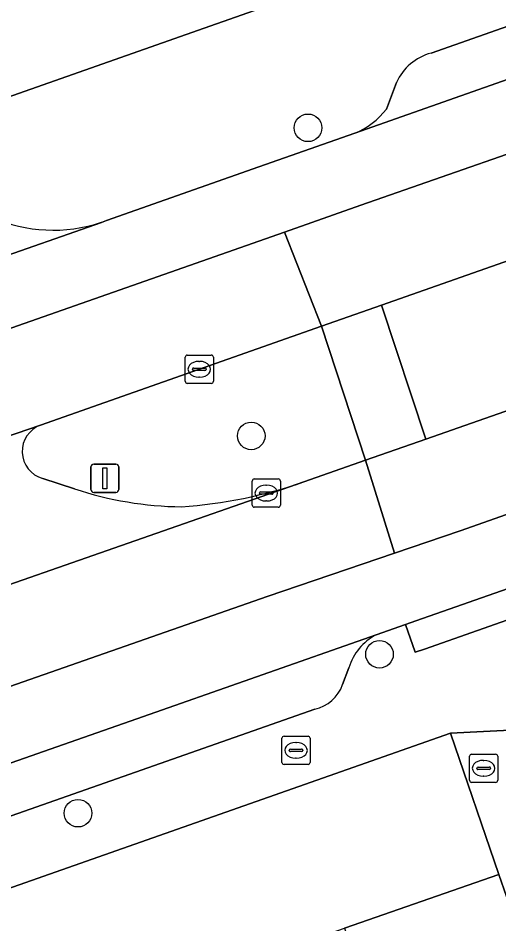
# Model space of a CAD drawing. Extents: x 158472 to 159562, y 388525 to 389606.
# Drawn here: x 159051.83 to 159068.88, y 389117.74 to 389149.85 of the extents above; entities that cross this region are included whole.
import ezdxf

# ---------------------------------------------------------------- set-up
doc = ezdxf.new("R2010")
doc.units = 0
for name, color, linetype in [('IMGEO_Berm_groen', 7, 'Continuous'), ('IMGEO_Boom', 7, 'Continuous'), ('IMGEO_Brandkraan', 7, 'Continuous'), ('IMGEO_Erf', 7, 'Continuous'), ('IMGEO_Kolk', 7, 'Continuous'), ('IMGEO_Lichtmast', 7, 'Continuous'), ('IMGEO_Pand', 7, 'Continuous'), ('IMGEO_Parkeervlak_open', 7, 'Continuous'), ('IMGEO_Rijbaan_lokaal_gesloten', 7, 'Continuous'), ('IMGEO_Rijbaan_lokaal_open', 7, 'Continuous'), ('IMGEO_Rioolput', 7, 'Continuous'), ('IMGEO_Verkeerseiland_groen', 7, 'Continuous'), ('IMGEO_Voetpad_open', 7, 'Continuous')]:
    doc.layers.add(name, color=color, linetype=linetype)

msp = doc.modelspace()

# ---------------------------------------------------------------- linework, layer by layer
at = {"layer": 'IMGEO_Berm_groen'}
msp.add_lwpolyline([(159118.384, 389152.88), (159116.687, 389157.861), (159096.759, 389150.953), (159064.716, 389139.678), (159066.287, 389134.924), (159082.996, 389140.774), (159111.547, 389150.848)], dxfattribs=at)
at = {"layer": 'IMGEO_Boom'}
for centre in [(159062.108, 389145.962), (159060.096, 389135.042), (159064.645, 389127.301), (159053.951, 389121.668)]:
    msp.add_circle(centre, 0.489, dxfattribs=at)
at = {"layer": 'IMGEO_Brandkraan'}
for p, q in [((159061.184, 389123.47), (159061.184, 389124.322)), ((159061.259, 389124.396), (159062.111, 389124.396)), ((159062.185, 389124.322), (159062.185, 389123.47)), ((159061.443, 389123.89), (159061.443, 389123.902)), ((159061.486, 389123.939), (159061.884, 389123.939)), ((159061.672, 389124.176), (159061.697, 389124.176)), ((159061.927, 389123.902), (159061.927, 389123.89)), ((159061.881, 389123.853), (159061.483, 389123.853)), ((159061.695, 389123.616), (159061.67, 389123.616)), ((159062.111, 389123.396), (159061.259, 389123.396))]:
    msp.add_line(p, q, dxfattribs=at)
for points in [[(159061.184, 389123.47), (159061.184, 389124.322)], [(159061.259, 389124.396), (159062.111, 389124.396)], [(159062.185, 389124.322), (159062.185, 389123.47)], [(159062.111, 389123.396), (159061.259, 389123.396)]]:
    msp.add_lwpolyline(points, dxfattribs=at)
for centre, radius, start, end in [((159061.261, 389124.32), 0.0765, 91.552, 178.448), ((159061.261, 389124.32), 0.0765, 91.552, 178.448), ((159062.109, 389124.32), 0.0765, 1.552, 88.448), ((159062.109, 389124.32), 0.0765, 1.552, 88.448), ((159061.483, 389123.899), 0.0403, 85.8775, 175.7526), ((159061.888, 389123.901), 0.0386, 1.7309, 96.639), ((159061.48, 389123.889), 0.0366, 178.938, 274.7102), ((159061.884, 389123.896), 0.043, 264.8664, 352.4533), ((159061.261, 389123.472), 0.0765, 181.552, 268.448), ((159061.261, 389123.472), 0.0765, 181.552, 268.448), ((159062.109, 389123.472), 0.0765, 271.552, 358.448), ((159062.109, 389123.472), 0.0765, 271.552, 358.448)]:
    msp.add_arc(centre, radius, start, end, dxfattribs=at)
for centre, major_axis, ratio, start_param, end_param in [((159061.671, 389123.896), (-0.387, 0.002), 0.722429, 4.712389, 7.853982), ((159061.696, 389123.896), (-0.39, 0.002), 0.717154, 1.570796, 4.712389)]:
    msp.add_ellipse(centre, major_axis=major_axis, ratio=ratio, start_param=start_param, end_param=end_param, dxfattribs=at)
at = {"layer": 'IMGEO_Erf'}
for points in [[(159040.373, 389177.297), (159050.785, 389146.813), (159058.424, 389149.495), (159129.939, 389174.602)], [(159036.573, 389108.248), (159041.938, 389110.117), (159047.303, 389111.986), (159052.669, 389113.854), (159058.034, 389115.723), (159063.399, 389117.592), (159068.878, 389119.5), (159067.168, 389124.505), (159005.121, 389102.71)]]:
    msp.add_lwpolyline(points, dxfattribs=at)
at = {"layer": 'IMGEO_Kolk'}
for p, q in [((159057.753, 389136.978), (159057.753, 389137.83)), ((159057.828, 389137.904), (159058.68, 389137.904)), ((159058.754, 389137.83), (159058.754, 389136.978)), ((159058.012, 389137.398), (159058.012, 389137.41)), ((159058.055, 389137.447), (159058.453, 389137.447)), ((159058.241, 389137.684), (159058.266, 389137.684)), ((159058.496, 389137.41), (159058.496, 389137.398)), ((159058.45, 389137.361), (159058.052, 389137.361)), ((159058.264, 389137.124), (159058.239, 389137.124)), ((159058.68, 389136.904), (159057.828, 389136.904)), ((159060.129, 389132.589), (159060.129, 389133.441)), ((159060.204, 389133.515), (159061.056, 389133.515)), ((159060.617, 389133.295), (159060.642, 389133.295)), ((159061.13, 389133.441), (159061.13, 389132.589)), ((159060.388, 389133.009), (159060.388, 389133.021)), ((159060.826, 389132.972), (159060.428, 389132.972)), ((159060.431, 389133.058), (159060.829, 389133.058)), ((159060.872, 389133.021), (159060.872, 389133.009)), ((159060.64, 389132.735), (159060.615, 389132.735)), ((159061.056, 389132.515), (159060.204, 389132.515))]:
    msp.add_line(p, q, dxfattribs=at)
for points in [[(159057.753, 389136.978), (159057.753, 389137.83)], [(159057.828, 389137.904), (159058.68, 389137.904)], [(159058.754, 389137.83), (159058.754, 389136.978)], [(159058.68, 389136.904), (159057.828, 389136.904)], [(159060.129, 389132.589), (159060.129, 389133.441)], [(159060.204, 389133.515), (159061.056, 389133.515)], [(159061.13, 389133.441), (159061.13, 389132.589)], [(159061.056, 389132.515), (159060.204, 389132.515)]]:
    msp.add_lwpolyline(points, dxfattribs=at)
for centre, radius, start, end in [((159057.83, 389137.828), 0.0765, 91.552, 178.448), ((159057.83, 389137.828), 0.0765, 91.552, 178.448), ((159058.678, 389137.828), 0.0765, 1.552, 88.448), ((159058.678, 389137.828), 0.0765, 1.552, 88.448), ((159058.052, 389137.407), 0.0403, 85.8775, 175.7526), ((159058.049, 389137.397), 0.0366, 178.938, 274.7102), ((159058.453, 389137.404), 0.043, 264.8664, 352.4533), ((159058.457, 389137.409), 0.0386, 1.7309, 96.639), ((159057.83, 389136.98), 0.0765, 181.552, 268.448), ((159057.83, 389136.98), 0.0765, 181.552, 268.448), ((159058.678, 389136.98), 0.0765, 271.552, 358.448), ((159058.678, 389136.98), 0.0765, 271.552, 358.448), ((159060.206, 389133.439), 0.0765, 91.552, 178.448), ((159060.206, 389133.439), 0.0765, 91.552, 178.448), ((159061.054, 389133.439), 0.0765, 1.552, 88.448), ((159061.054, 389133.439), 0.0765, 1.552, 88.448), ((159060.428, 389133.018), 0.0403, 85.8775, 175.7526), ((159060.425, 389133.008), 0.0366, 178.938, 274.7102), ((159060.829, 389133.015), 0.043, 264.8664, 352.4533), ((159060.833, 389133.02), 0.0386, 1.7309, 96.639), ((159060.206, 389132.591), 0.0765, 181.552, 268.448), ((159060.206, 389132.591), 0.0765, 181.552, 268.448), ((159061.054, 389132.591), 0.0765, 271.552, 358.448), ((159061.054, 389132.591), 0.0765, 271.552, 358.448)]:
    msp.add_arc(centre, radius, start, end, dxfattribs=at)
for centre, major_axis, ratio, start_param, end_param in [((159058.24, 389137.404), (-0.387, 0.002), 0.722429, 4.712389, 7.853982), ((159058.265, 389137.404), (-0.39, 0.002), 0.717154, 1.570796, 4.712389), ((159060.616, 389133.015), (-0.387, 0.002), 0.722429, 4.712389, 7.853982), ((159060.641, 389133.015), (-0.39, 0.002), 0.717154, 1.570796, 4.712389)]:
    msp.add_ellipse(centre, major_axis=major_axis, ratio=ratio, start_param=start_param, end_param=end_param, dxfattribs=at)
at = {"layer": 'IMGEO_Lichtmast'}
for p, q in [((159054.409, 389133.14), (159054.409, 389133.94)), ((159054.409, 389133.94), (159054.409, 389133.14)), ((159054.509, 389134.04), (159055.299, 389134.04)), ((159055.299, 389134.04), (159054.509, 389134.04)), ((159055.399, 389133.94), (159055.399, 389133.14)), ((159055.399, 389133.14), (159055.399, 389133.94)), ((159055.299, 389133.04), (159054.509, 389133.04)), ((159054.509, 389133.04), (159055.299, 389133.04))]:
    msp.add_line(p, q, dxfattribs=at)
msp.add_lwpolyline([(159054.829, 389133.915), (159054.979, 389133.915), (159054.979, 389133.165), (159054.829, 389133.165), (159054.829, 389133.915)], dxfattribs=at)
for centre, start, end in [((159054.509, 389133.94), 90, 180), ((159054.509, 389133.94), 90, 180), ((159055.299, 389133.94), 0, 90), ((159055.299, 389133.94), 360, 90), ((159054.509, 389133.14), 180, 270), ((159054.509, 389133.14), 180, 270), ((159055.299, 389133.14), 270, 0), ((159055.299, 389133.14), 270, 0)]:
    msp.add_arc(centre, 0.1, start, end, dxfattribs=at)
at = {"layer": 'IMGEO_Pand'}
msp.add_lwpolyline([(159068.878, 389119.5), (159063.399, 389117.592), (159066.142, 389109.714), (159065.966, 389109.653), (159066.413, 389108.367), (159066.59, 389108.428), (159068.061, 389108.939), (159067.614, 389110.226), (159071.616, 389111.616), (159069.422, 389117.933)], close=True, dxfattribs=at)
at = {"layer": 'IMGEO_Parkeervlak_open'}
for points in [[(159114.889, 389165.514), (159114.054, 389165.226), (159113.275, 389164.368), (159111.849, 389164.468), (159107.65, 389163.022), (159079.065, 389153.048), (159066.473, 389148.61)], [(159063.767, 389145.776), (159079.652, 389151.373), (159108.231, 389161.345), (159116.911, 389164.334)], [(159065.247, 389147.571), (159064.89, 389146.629)], [(159064.522, 389127.988), (159056.033, 389125.01), (159042.145, 389120.16), (159038.179, 389118.782)], [(159063.336, 389126.23), (159063.556, 389126.824)], [(159041.27, 389117.964), (159062.347, 389125.357)]]:
    msp.add_lwpolyline(points, dxfattribs=at)
for centre, radius, start, end in [((159066.958, 389146.795), 1.878, 104.9537, 155.607), ((159062.773, 389148.251), 2.667, 291.8883, 322.5503), ((159065.457, 389126.229), 1.992, 117.9969, 162.6247), ((159062.077, 389126.66), 1.33, 281.7136, 341.1568)]:
    msp.add_arc(centre, radius, start, end, dxfattribs=at)
at = {"layer": 'IMGEO_Rijbaan_lokaal_gesloten'}
for points in [[(159027.739, 389130.513), (159061.27, 389142.264), (159063.987, 389143.216), (159078.23, 389148.184), (159089.812, 389152.224), (159106.789, 389158.146), (159118.178, 389162.119)], [(159118.178, 389162.119), (159106.789, 389158.146), (159089.812, 389152.224), (159078.23, 389148.184), (159063.987, 389143.216), (159061.27, 389142.264), (159062.583, 389138.928), (159064.716, 389139.678), (159096.759, 389150.953), (159116.687, 389157.861), (159117.72, 389158.219)], [(159117.736, 389152.69), (159111.547, 389150.848), (159082.996, 389140.774), (159066.287, 389134.924), (159064.154, 389134.177), (159065.179, 389130.887), (159067.503, 389131.68), (159094.697, 389141.256), (159110.996, 389146.974), (159115.224, 389148.346)], [(159079.652, 389151.373), (159063.767, 389145.776), (159060.36, 389144.575), (159054.967, 389142.675), (159054.788, 389142.612), (159038.558, 389136.938), (159031.696, 389134.545), (159017.444, 389129.575), (159015.759, 389128.987), (159006.965, 389125.92), (159005.187, 389125.3), (159000, 389123.491), (158998.026, 389122.802), (158954.615, 389107.585), (158936.615, 389101.294), (158922.752, 389096.465), (158920.782, 389095.788), (158917.936, 389094.753), (158914.845, 389093.698), (158894.1, 389086.365), (158890.217, 389085.015), (158886.882, 389083.856), (158877.857, 389080.719), (158852.841, 389072.023)], [(159115.224, 389148.346), (159110.996, 389146.974), (159094.697, 389141.256), (159067.503, 389131.68), (159065.179, 389130.887), (159060.663, 389129.346), (159022.452, 389115.993), (159003.419, 389109.341), (158963.649, 389095.442), (158925.413, 389082.08), (158872.062, 389063.415), (158839.236, 389051.93)], [(158823.577, 389043.749), (158875.388, 389061.813), (158876.7, 389062.27), (158896.198, 389069.073), (158899.722, 389070.314), (158922.617, 389078.377), (158927.281, 389080.02), (158932.006, 389081.684), (158972.944, 389095.985), (158985.739, 389100.455), (158986.538, 389100.743), (159000, 389105.588), (159004.11, 389107.068), (159011.856, 389109.638), (159036.656, 389118.253), (159038.179, 389118.782), (159042.145, 389120.16), (159056.033, 389125.01), (159064.522, 389127.988), (159065.569, 389128.355), (159065.929, 389128.481), (159073.433, 389131.113), (159078.925, 389133.04), (159113.238, 389145.076)], [(158839.997, 389061.131), (158871.37, 389072.085), (158873.353, 389072.777), (158875.358, 389073.477), (158889.973, 389078.589), (158919.912, 389089.142), (158922.74, 389090.139), (158924.254, 389090.673), (158952.297, 389100.458), (158973.372, 389107.773), (158974.221, 389108.07), (159000, 389117.075), (159008.616, 389120.085), (159024.799, 389125.775), (159043.025, 389132.132), (159052.628, 389135.425), (159062.583, 389138.928), (159061.27, 389142.264), (159027.739, 389130.513), (158985.407, 389115.829), (158951.575, 389103.853), (158902.626, 389086.773), (158869.852, 389075.342), (158830.988, 389061.725)], [(158839.236, 389051.93), (158872.062, 389063.415), (158925.413, 389082.08), (158963.649, 389095.442), (159003.419, 389109.341), (159022.452, 389115.993), (159060.663, 389129.346), (159065.179, 389130.887), (159064.154, 389134.177), (159061.959, 389133.409), (159037.033, 389124.713), (159002.484, 389112.695), (159000, 389111.823), (158984.615, 389106.421), (158948.494, 389093.832), (158924.36, 389085.372), (158921.501, 389084.37), (158892.052, 389074.046), (158877.015, 389068.749), (158875.198, 389068.113), (158873.217, 389067.419), (158850.229, 389059.368)]]:
    msp.add_lwpolyline(points, dxfattribs=at)
at = {"layer": 'IMGEO_Rijbaan_lokaal_open'}
for points in [[(159038.558, 389136.938), (159054.788, 389142.612)], [(159052.628, 389135.425), (159043.025, 389132.132)], [(159053.83, 389133.164), (159052.7, 389133.535)], [(159037.033, 389124.713), (159061.959, 389133.409)]]:
    msp.add_lwpolyline(points, dxfattribs=at)
for centre, radius, start, end in [((159053.073, 389147.799), 5.463, 205.3818, 288.3), ((159052.966, 389134.492), 0.993, 109.9117, 254.4515), ((159056.421, 389149.576), 17.089, 274.0305, 288.9093), ((159057.754, 389144.955), 12.426, 251.5939, 269.3933)]:
    msp.add_arc(centre, radius, start, end, dxfattribs=at)
at = {"layer": 'IMGEO_Rioolput'}
for p, q in [((159067.837, 389122.834), (159067.837, 389123.686)), ((159067.912, 389123.76), (159068.764, 389123.76)), ((159068.838, 389123.686), (159068.838, 389122.834)), ((159068.096, 389123.254), (159068.096, 389123.266)), ((159068.139, 389123.303), (159068.537, 389123.303)), ((159068.325, 389123.54), (159068.35, 389123.54)), ((159068.58, 389123.266), (159068.58, 389123.254)), ((159068.534, 389123.217), (159068.136, 389123.217)), ((159068.348, 389122.98), (159068.323, 389122.98)), ((159068.764, 389122.76), (159067.912, 389122.76))]:
    msp.add_line(p, q, dxfattribs=at)
for points in [[(159067.837, 389122.834), (159067.837, 389123.686)], [(159067.912, 389123.76), (159068.764, 389123.76)], [(159068.838, 389123.686), (159068.838, 389122.834)], [(159068.764, 389122.76), (159067.912, 389122.76)]]:
    msp.add_lwpolyline(points, dxfattribs=at)
for centre, radius, start, end in [((159067.914, 389123.684), 0.0765, 91.552, 178.448), ((159067.914, 389123.684), 0.0765, 91.552, 178.448), ((159068.762, 389123.684), 0.0765, 1.552, 88.448), ((159068.762, 389123.684), 0.0765, 1.552, 88.448), ((159068.136, 389123.263), 0.0403, 85.8775, 175.7526), ((159068.133, 389123.253), 0.0366, 178.938, 274.7102), ((159068.537, 389123.26), 0.043, 264.8664, 352.4533), ((159068.541, 389123.265), 0.0386, 1.7309, 96.639), ((159067.914, 389122.836), 0.0765, 181.552, 268.448), ((159067.914, 389122.836), 0.0765, 181.552, 268.448), ((159068.762, 389122.836), 0.0765, 271.552, 358.448), ((159068.762, 389122.836), 0.0765, 271.552, 358.448)]:
    msp.add_arc(centre, radius, start, end, dxfattribs=at)
for centre, major_axis, ratio, start_param, end_param in [((159068.324, 389123.26), (-0.387, 0.002), 0.722429, 4.712389, 7.853982), ((159068.349, 389123.26), (-0.39, 0.002), 0.717154, 1.570796, 4.712389)]:
    msp.add_ellipse(centre, major_axis=major_axis, ratio=ratio, start_param=start_param, end_param=end_param, dxfattribs=at)
at = {"layer": 'IMGEO_Verkeerseiland_groen'}
for points in [[(159062.583, 389138.928), (159052.628, 389135.425)], [(159061.959, 389133.409), (159064.154, 389134.177), (159062.583, 389138.928)], [(159052.7, 389133.535), (159053.83, 389133.164)]]:
    msp.add_lwpolyline(points, dxfattribs=at)
for centre, radius, start, end in [((159052.966, 389134.492), 0.993, 109.9117, 254.4515), ((159056.421, 389149.576), 17.089, 274.0305, 288.9093), ((159057.754, 389144.955), 12.426, 251.5939, 269.3933)]:
    msp.add_arc(centre, radius, start, end, dxfattribs=at)
at = {"layer": 'IMGEO_Voetpad_open'}
for points in [[(159132.119, 389168.679), (159133.473, 389171.577), (159133.576, 389171.82), (159133.979, 389172.855), (159129.939, 389174.602), (159058.424, 389149.495), (159050.785, 389146.813), (159048.032, 389145.692), (159048.079, 389145.575), (159048.137, 389145.457)], [(159066.473, 389148.61), (159079.065, 389153.048), (159107.65, 389163.022), (159111.849, 389164.468)], [(159064.89, 389146.629), (159065.247, 389147.571)], [(159054.788, 389142.612), (159054.967, 389142.675), (159060.36, 389144.575), (159063.767, 389145.776)], [(159074.671, 389127.433), (159073.765, 389130.127), (159066.238, 389127.488), (159065.913, 389127.374), (159065.569, 389128.355), (159064.522, 389127.988)], [(159063.556, 389126.824), (159063.336, 389126.23)], [(159067.168, 389124.505), (159069.737, 389124.63), (159075.999, 389126.8)], [(159062.347, 389125.357), (159041.27, 389117.964)], [(159069.737, 389124.63), (159067.168, 389124.505), (159068.878, 389119.5), (159069.422, 389117.933)], [(159000.382, 389102.42), (159002.367, 389101.743), (159005.121, 389102.71), (159067.168, 389124.505)]]:
    msp.add_lwpolyline(points, dxfattribs=at)
for points in [[(159066.287, 389134.924), (159064.716, 389139.678), (159062.583, 389138.928), (159064.154, 389134.177)], [(159065.569, 389128.355), (159065.913, 389127.374), (159066.238, 389127.488), (159073.765, 389130.127), (159073.606, 389130.6), (159073.433, 389131.113), (159065.929, 389128.481)]]:
    msp.add_lwpolyline(points, close=True, dxfattribs=at)
for centre, radius, start, end in [((159066.958, 389146.795), 1.878, 104.9537, 155.607), ((159062.773, 389148.251), 2.667, 291.8883, 322.5503), ((159053.073, 389147.799), 5.463, 205.3818, 288.3), ((159065.457, 389126.229), 1.992, 117.9969, 162.6247), ((159062.077, 389126.66), 1.33, 281.7136, 341.1568)]:
    msp.add_arc(centre, radius, start, end, dxfattribs=at)

doc.saveas('drawing.dxf')
